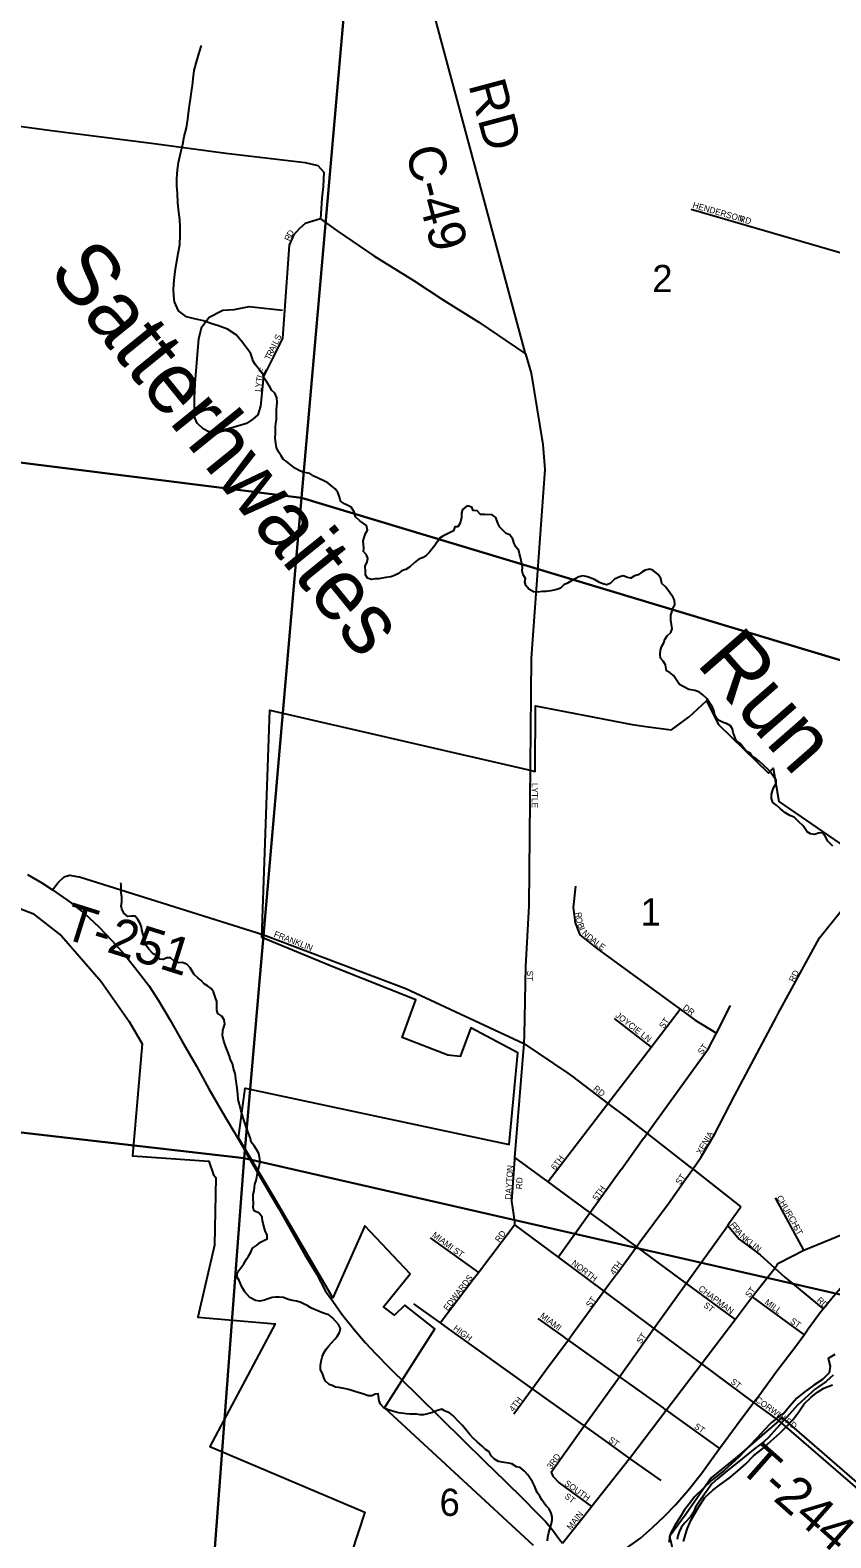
# Model space of a CAD drawing. Extents: x 1310247 to 1664935, y 284496 to 704931.
# Drawn here: x 1515790 to 1522283, y 560018 to 572243 of the extents above; entities that cross this region are included whole.
import ezdxf

# ---------------------------------------------------------------- set-up
doc = ezdxf.new("R2010")
doc.units = 0
for name, color, linetype in [('GM_P_State_Location', 7, 'Continuous'), ('GM_P_State_Shield', 7, 'Continuous'), ('GM_X_Corporation_Text', 7, 'Continuous'), ('GM_X_County', 7, 'Continuous'), ('GM_X_County_Road_Text', 7, 'Continuous'), ('GM_X_County_Subdivision_Text', 7, 'Continuous'), ('GM_X_Interstate_Shield', 7, 'Continuous'), ('GM_X_Major_Lake_Text', 7, 'Continuous'), ('GM_X_Minor_Lake_Text', 7, 'Continuous'), ('GM_X_Minor_River_Text', 7, 'Continuous'), ('GM_X_Rail_Line', 7, 'Continuous'), ('GM_X_State_Location', 7, 'Continuous'), ('GM_X_Township_Road', 7, 'Continuous'), ('GM_X_Township_Subdivision', 7, 'Continuous'), ('GM_X_US_Location', 7, 'Continuous')]:
    doc.layers.add(name, color=color, linetype=linetype)

msp = doc.modelspace()

# ---------------------------------------------------------------- linework, layer by layer
at = {"layer": 'GM_P_State_Shield'}
for points in [[(1521638, 561089), (1521657, 561115), (1521698, 561170), (1521848, 561376), (1521990, 561562), (1522066, 561665), (1522100, 561712), (1522202, 561853), (1522221, 561876), (1522292, 561963), (1522391, 562077), (1522455, 562141), (1522455, 562142)], [(1520310, 559729), (1520467, 559825), (1520600, 559917), (1520739, 560016), (1520838, 560101), (1520935, 560193), (1521024, 560286), (1521129, 560408), (1521233, 560541), (1521315, 560653), (1521380, 560743), (1521417, 560795), (1521554, 560977), (1521637, 561088), (1521638, 561089)]]:
    msp.add_lwpolyline(points, dxfattribs=at)
at = {"layer": 'GM_X_Corporation_Text'}
for points in [[(1519845, 566281), (1519835, 565142), (1519808, 564651), (1519796, 564097)], [(1520213, 565303), (1520194, 565129), (1520210, 565006), (1520248, 564907), (1520383, 564800), (1521060, 564305), (1521182, 564216), (1521355, 564111)], [(1521107, 562929), (1521163, 563009), (1521229, 563102), (1521340, 563290), (1521505, 563607), (1521843, 564242), (1521855, 564271), (1522191, 564883), (1522377, 565116), (1522410, 565154)], [(1517676, 564911), (1518836, 564473), (1519794, 564027), (1520151, 563787), (1520188, 563759), (1520188, 563759)], [(1520765, 563258), (1520766, 563260), (1520793, 563297), (1520812, 563323), (1521292, 563987), (1521355, 564111), (1521470, 564336)], [(1519989, 562905), (1520476, 563541), (1520825, 563997), (1521060, 564305)], [(1520525, 564229), (1520825, 563997)], [(1519796, 564097), (1519794, 564027), (1519719, 563103), (1519718, 563087)], [(1520188, 563759), (1520476, 563541), (1520634, 563421), (1520647, 563412), (1520647, 563411)], [(1520647, 563411), (1520793, 563297), (1521143, 563025)], [(1520584, 563007), (1520585, 563008), (1520765, 563258)], [(1519719, 563103), (1519989, 562905), (1520315, 562665)], [(1519718, 563087), (1519693, 562749), (1519710, 562640), (1519718, 562582), (1519718, 562557)], [(1520071, 562295), (1520330, 562654), (1520584, 563007)], [(1521143, 563025), (1521144, 563024), (1521163, 563009), (1521169, 563004), (1521554, 562701)], [(1520555, 562169), (1520642, 562289), (1520706, 562378), (1520737, 562421), (1520967, 562730), (1521107, 562929)], [(1522063, 562350), (1521835, 562775)], [(1520315, 562665), (1520315, 562665), (1520330, 562654), (1520706, 562378), (1521110, 562081), (1521507, 561789)], [(1521462, 562572), (1521462, 562574), (1521554, 562701)], [(1519394, 562130), (1519395, 562131), (1519425, 562170), (1519718, 562557)], [(1519718, 562557), (1520071, 562295), (1520443, 562018), (1520849, 561716), (1521226, 561436)], [(1520569, 561324), (1520569, 561324), (1520849, 561716), (1521110, 562081), (1521447, 562552), (1521462, 562572)], [(1521447, 562552), (1521541, 562441), (1521624, 562379), (1521631, 562374)], [(1521848, 562232), (1521849, 562234), (1521865, 562248), (1522063, 562350), (1522665, 562597), (1522666, 562597)], [(1519035, 562452), (1519425, 562170)], [(1521631, 562374), (1521632, 562373), (1521710, 562313), (1521827, 562207)], [(1519116, 561762), (1519394, 562130)], [(1520337, 560265), (1520337, 560265), (1520343, 560272), (1520648, 560659), (1520651, 560663), (1520947, 561053), (1521234, 561430), (1521507, 561789), (1521644, 561972), (1521828, 562206), (1521848, 562232)], [(1520443, 562018), (1520486, 562077), (1520543, 562154), (1520555, 562169)], [(1521827, 562207), (1521828, 562206), (1521909, 562133), (1522221, 561876)], [(1520200, 561687), (1520443, 562018)], [(1518900, 561916), (1519116, 561762), (1519186, 561711)], [(1521644, 561972), (1521878, 561801), (1521878, 561801)], [(1519907, 561798), (1520112, 561652)], [(1521878, 561801), (1522066, 561665)], [(1519186, 561711), (1519186, 561711), (1519862, 561227), (1519881, 561214)], [(1519956, 561356), (1519970, 561374), (1520153, 561622), (1520200, 561687)], [(1520112, 561652), (1520130, 561638), (1520153, 561622), (1520569, 561324), (1520925, 561069)], [(1521226, 561436), (1521234, 561430), (1521657, 561115)], [(1519713, 561025), (1519862, 561227), (1519956, 561356)], [(1520014, 560550), (1520284, 560926), (1520569, 561324)], [(1519881, 561214), (1519881, 561214), (1520249, 560950)], [(1520925, 561069), (1520933, 561063), (1520947, 561053), (1521380, 560743)], [(1521657, 561115), (1521862, 560967)], [(1520249, 560950), (1520249, 560950), (1520284, 560926), (1520454, 560804), (1520454, 560804)], [(1520454, 560804), (1520651, 560663), (1520904, 560482)], [(1520014, 560550), (1520028, 560519), (1520079, 560464), (1520343, 560272)], [(1520108, 559975), (1520337, 560265)]]:
    msp.add_lwpolyline(points, dxfattribs=at)
at = {"layer": 'GM_X_County'}
for points in [[(1518456, 573760), (1517992, 568451), (1512713, 569114), (1513175, 574553)], [(1523838, 572133), (1523364, 566832), (1517992, 568451), (1518456, 573760)], [(1517992, 568451), (1517525, 563098), (1512215, 563708), (1512713, 569114)], [(1517992, 568451), (1523364, 566832), (1522914, 561865), (1517525, 563098)], [(1517525, 563098), (1517120, 557707), (1511702, 558343), (1512215, 563708)]]:
    msp.add_lwpolyline(points, close=True, dxfattribs=at)
for points in [[(1517120, 557707), (1517525, 563098), (1522914, 561865)], [(1522303, 561338), (1522279, 561315), (1522244, 561287), (1522184, 561244), (1522159, 561227), (1522102, 561174), (1522013, 561095), (1521923, 560993), (1521844, 560908), (1521779, 560833), (1521740, 560798), (1521667, 560743), (1521566, 560661), (1521428, 560552), (1521365, 560497), (1521318, 560457), (1521271, 560392), (1521218, 560315), (1521187, 560266), (1521170, 560226), (1521144, 560189), (1521099, 560139), (1521070, 560102), (1521053, 560068), (1521043, 560034), (1521038, 560004)]]:
    msp.add_lwpolyline(points, dxfattribs=at)
at = {"layer": 'GM_X_County_Road_Text'}
for points in [[(1519807, 569620), (1518967, 572745), (1518905, 572874), (1518787, 573033), (1518411, 573352), (1516899, 574634), (1516824, 574702), (1516744, 574774), (1516946, 577074), (1516966, 577515), (1516946, 578524)], [(1508720, 572502), (1510196, 572266), (1510558, 572212), (1511052, 572135), (1511819, 572013), (1512634, 571880), (1513538, 571752), (1515005, 571560), (1515963, 571431), (1516773, 571327), (1517377, 571245), (1518020, 571170), (1518122, 571145), (1518173, 571092), (1518167, 570975), (1518156, 570880), (1518146, 570713), (1518280, 570617), (1518577, 570413), (1518903, 570211), (1519135, 570060), (1519429, 569875), (1519807, 569620)], [(1519807, 569620), (1519854, 569463), (1519948, 568885), (1519963, 568680), (1519853, 567150), (1519845, 566281)]]:
    msp.add_lwpolyline(points, dxfattribs=at)
at = {"layer": 'GM_X_County_Subdivision_Text'}
for points in [[(1515971, 565274), (1516018, 565331), (1516066, 565378), (1516110, 565391), (1516186, 565379), (1516191, 565377)], [(1516191, 565377), (1516191, 565377), (1517676, 564911)], [(1521862, 560967), (1522639, 560293), (1522752, 560186), (1522866, 560052)]]:
    msp.add_lwpolyline(points, dxfattribs=at)
at = {"layer": 'GM_X_Interstate_Shield'}
for points in [[(1515770, 565398), (1515886, 565329), (1515971, 565274), (1516114, 565174), (1516228, 565083), (1516347, 564973), (1516454, 564862), (1516557, 564746), (1516668, 564605), (1516753, 564496), (1516830, 564376), (1516925, 564215), (1517019, 564047), (1517138, 563842), (1517239, 563660), (1517340, 563487), (1517441, 563312), (1517547, 563130), (1517661, 562934), (1517805, 562692), (1517912, 562500), (1518019, 562313), (1518111, 562160), (1518185, 562019), (1518245, 561937), (1518318, 561831), (1518417, 561708), (1518506, 561603), (1518594, 561510), (1518705, 561397), (1518743, 561359), (1518743, 561359)], [(1518743, 561359), (1518806, 561296), (1518931, 561176), (1519123, 560986), (1519300, 560812), (1519474, 560641), (1519644, 560474), (1519790, 560331), (1519893, 560226), (1519969, 560150), (1520026, 560082), (1520084, 560006), (1520108, 559975)]]:
    msp.add_lwpolyline(points, dxfattribs=at)
at = {"layer": 'GM_X_Major_Lake_Text'}
for points in [[(1519873, 559956), (1518663, 561072), (1519071, 561713), (1518829, 561905), (1518745, 561825), (1518656, 561891), (1518873, 562159), (1518504, 562547), (1518244, 561964), (1517763, 562785), (1517480, 563262), (1517534, 563664), (1519676, 563207), (1519745, 563950), (1519363, 564154), (1519277, 563921), (1519177, 563933), (1518806, 564075), (1518918, 564380), (1518257, 564643), (1517669, 564886), (1517733, 566730), (1519855, 566240), (1519885, 566233), (1519887, 566765), (1520672, 566612), (1520801, 566594), (1520990, 566571), (1521134, 566676), (1521274, 566806), (1521372, 566612), (1521779, 566218), (1521816, 566259), (1521862, 565988), (1522665, 565437)], [(1515659, 565139), (1515813, 565080), (1516044, 564899), (1516365, 564530), (1516593, 564204), (1516700, 564025), (1516621, 563116), (1517240, 563073), (1517276, 562963), (1517295, 562940), (1517286, 562392), (1517151, 561809), (1517776, 561754), (1517247, 560759), (1518503, 560226), (1518396, 559897)], [(1522639, 560343), (1521887, 560996), (1521862, 560967), (1521527, 560678), (1521314, 560506), (1521111, 560213), (1520974, 560029), (1521009, 559884)]]:
    msp.add_lwpolyline(points, dxfattribs=at)
at = {"layer": 'GM_X_Minor_River_Text'}
for points in [[(1517564, 569644), (1517504, 569722), (1517461, 569773), (1517390, 569820), (1517318, 569846), (1517263, 569863), (1517197, 569886), (1517123, 569904), (1517059, 569919), (1516994, 569967), (1516960, 570040), (1516955, 570090), (1516954, 570144), (1516957, 570216), (1516967, 570286), (1516981, 570370), (1516990, 570432), (1517003, 570502), (1517007, 570580), (1517006, 570649), (1517004, 570707), (1516997, 570767), (1516988, 570844), (1516984, 570922), (1516981, 570982), (1516980, 571039), (1516986, 571111), (1516993, 571171), (1517013, 571255), (1517028, 571320), (1517040, 571380), (1517057, 571452), (1517069, 571522), (1517079, 571614), (1517090, 571684), (1517099, 571742), (1517106, 571796), (1517111, 571849), (1517121, 571915), (1517136, 571976), (1517160, 572060), (1517179, 572120)], [(1518509, 567855), (1518507, 567896), (1518523, 567932), (1518529, 567960), (1518519, 567988), (1518493, 568016), (1518495, 568042), (1518491, 568102), (1518499, 568130), (1518511, 568162), (1518527, 568190), (1518517, 568228), (1518463, 568265), (1518429, 568297), (1518419, 568337), (1518393, 568375), (1518339, 568403), (1518306, 568423), (1518300, 568459), (1518286, 568495), (1518264, 568523), (1518238, 568547), (1518204, 568573), (1518172, 568589), (1518130, 568607), (1518092, 568628), (1518058, 568648), (1518002, 568660), (1517971, 568672), (1517943, 568690), (1517909, 568714), (1517867, 568748), (1517841, 568766), (1517825, 568792), (1517805, 568824), (1517787, 568860), (1517783, 568892), (1517777, 568938), (1517779, 568972), (1517781, 569025), (1517783, 569057), (1517787, 569087), (1517787, 569131), (1517789, 569167), (1517793, 569223), (1517791, 569261), (1517775, 569301), (1517749, 569321), (1517735, 569352), (1517707, 569394), (1517689, 569422), (1517679, 569448), (1517640, 569502), (1517618, 569530), (1517598, 569560), (1517592, 569586), (1517580, 569620), (1517564, 569644)], [(1520928, 567276), (1520936, 567302), (1520956, 567332), (1520985, 567360), (1520997, 567390), (1520985, 567459), (1520987, 567501), (1521001, 567551), (1521017, 567585), (1521015, 567621), (1521003, 567649), (1520944, 567727), (1520912, 567757), (1520904, 567798), (1520882, 567830), (1520840, 567864), (1520814, 567872), (1520778, 567864), (1520750, 567848), (1520720, 567828), (1520690, 567818), (1520660, 567800), (1520633, 567806), (1520599, 567818), (1520573, 567812), (1520529, 567791), (1520495, 567757), (1520465, 567747), (1520435, 567755), (1520407, 567765), (1520367, 567789), (1520310, 567812), (1520272, 567818), (1520240, 567812), (1520180, 567779), (1520148, 567759), (1520118, 567745), (1520090, 567719), (1520060, 567707), (1520012, 567697), (1519975, 567693), (1519945, 567691), (1519905, 567687), (1519873, 567689), (1519835, 567711), (1519811, 567741), (1519803, 567769), (1519807, 567797), (1519787, 567827), (1519781, 567858), (1519783, 567888), (1519773, 567942), (1519767, 567968), (1519759, 567996), (1519753, 568024), (1519729, 568054), (1519715, 568082), (1519705, 568116), (1519679, 568152), (1519651, 568162), (1519600, 568213), (1519582, 568247), (1519566, 568293), (1519538, 568313), (1519474, 568317), (1519442, 568315), (1519416, 568345), (1519382, 568349), (1519372, 568375), (1519334, 568387), (1519297, 568357), (1519287, 568327), (1519289, 568293), (1519277, 568245), (1519259, 568216), (1519233, 568216), (1519223, 568184), (1519197, 568170), (1519137, 568140), (1519107, 568122), (1519093, 568096), (1519073, 568066), (1519029, 568012), (1519005, 567986), (1518978, 567968), (1518942, 567954), (1518906, 567928), (1518866, 567888), (1518836, 567869), (1518806, 567861), (1518772, 567835), (1518746, 567821), (1518716, 567811), (1518674, 567805), (1518645, 567799), (1518617, 567795), (1518587, 567795), (1518559, 567789), (1518527, 567801), (1518511, 567827), (1518509, 567855)], [(1522300, 565626), (1522258, 565668), (1522240, 565702), (1522218, 565732), (1522192, 565736), (1522150, 565722), (1522118, 565726), (1522090, 565742), (1522060, 565792), (1522026, 565822), (1521986, 565863), (1521951, 565875), (1521909, 565901), (1521873, 565931), (1521845, 565957), (1521813, 565981), (1521803, 566013), (1521801, 566045), (1521809, 566075), (1521819, 566101), (1521839, 566135), (1521841, 566161), (1521819, 566191), (1521793, 566226), (1521771, 566252), (1521741, 566280), (1521703, 566316), (1521675, 566338), (1521645, 566354), (1521628, 566380), (1521596, 566398), (1521548, 566458), (1521516, 566484), (1521502, 566520), (1521492, 566548), (1521486, 566576), (1521470, 566602), (1521442, 566618), (1521410, 566630), (1521384, 566643), (1521358, 566661), (1521342, 566689), (1521336, 566721), (1521324, 566753), (1521307, 566779), (1521279, 566821), (1521249, 566851), (1521217, 566875), (1521181, 566889), (1521131, 566897), (1521087, 566921), (1521055, 566937), (1521033, 566969), (1521007, 567011), (1520979, 567032), (1520950, 567048), (1520942, 567096), (1520924, 567126), (1520902, 567152), (1520900, 567180), (1520902, 567216), (1520912, 567248), (1520928, 567276)], [(1517277, 564445), (1517259, 564473), (1517229, 564493), (1517201, 564511), (1517177, 564537), (1517151, 564559), (1517121, 564587), (1517103, 564613), (1517087, 564641), (1517063, 564667), (1517027, 564683), (1516996, 564681), (1516958, 564693), (1516928, 564721), (1516900, 564721), (1516868, 564707), (1516840, 564711), (1516818, 564741), (1516788, 564753), (1516754, 564791), (1516730, 564821), (1516724, 564848), (1516716, 564876), (1516708, 564908), (1516696, 564948), (1516692, 564974), (1516680, 565004), (1516663, 565032), (1516643, 565060), (1516611, 565060), (1516583, 565056), (1516551, 565084), (1516533, 565118), (1516529, 565144), (1516533, 565174), (1516533, 565216), (1516529, 565246), (1516529, 565313), (1516527, 565329)], [(1518212, 561576), (1518236, 561602), (1518262, 561630), (1518282, 561656), (1518298, 561682), (1518306, 561716), (1518290, 561748), (1518266, 561774), (1518240, 561804), (1518212, 561826), (1518186, 561836), (1518160, 561844), (1518122, 561858), (1518096, 561871), (1518066, 561883), (1518037, 561901), (1518007, 561917), (1517981, 561929), (1517949, 561937), (1517903, 561945), (1517877, 561953), (1517845, 561967), (1517809, 561969), (1517781, 561971), (1517753, 561967), (1517721, 561957), (1517692, 561945), (1517654, 561937), (1517618, 561943), (1517572, 561967), (1517532, 562013), (1517508, 562053), (1517486, 562105), (1517470, 562131), (1517468, 562159), (1517482, 562187), (1517522, 562239), (1517546, 562277), (1517560, 562303), (1517580, 562336), (1517594, 562366), (1517626, 562390), (1517658, 562416), (1517686, 562428), (1517713, 562444), (1517713, 562474), (1517700, 562500), (1517690, 562526), (1517674, 562590), (1517672, 562618), (1517648, 562650), (1517608, 562670), (1517598, 562698), (1517602, 562731), (1517598, 562767), (1517600, 562801), (1517606, 562833), (1517610, 562859), (1517612, 562887), (1517622, 562917), (1517628, 562943), (1517634, 562975), (1517642, 563009), (1517650, 563041), (1517656, 563073), (1517650, 563105), (1517644, 563135), (1517626, 563168), (1517606, 563196), (1517582, 563228), (1517576, 563256), (1517562, 563300), (1517546, 563344), (1517522, 563408), (1517508, 563458), (1517500, 563490), (1517488, 563532), (1517478, 563572), (1517474, 563617), (1517468, 563667), (1517460, 563721), (1517452, 563783), (1517438, 563823), (1517430, 563865), (1517414, 563895), (1517408, 563925), (1517394, 563959), (1517378, 564000), (1517362, 564046), (1517349, 564092), (1517354, 564132), (1517362, 564158), (1517368, 564184), (1517364, 564218), (1517345, 564248), (1517311, 564270), (1517305, 564298), (1517303, 564332), (1517303, 564366), (1517293, 564398), (1517277, 564445)], [(1519985, 559994), (1519989, 560024), (1519995, 560052), (1520003, 560080), (1520009, 560108), (1520019, 560135), (1520023, 560163), (1520023, 560189), (1520015, 560219), (1519999, 560253), (1519971, 560281), (1519939, 560327), (1519923, 560357), (1519901, 560387), (1519881, 560441), (1519865, 560473), (1519825, 560529), (1519799, 560558), (1519765, 560590), (1519733, 560594), (1519696, 560618), (1519668, 560624), (1519634, 560628), (1519588, 560638), (1519556, 560656), (1519528, 560684), (1519512, 560716), (1519484, 560734), (1519456, 560762), (1519414, 560798), (1519384, 560826), (1519353, 560858), (1519297, 560928), (1519271, 560954), (1519217, 561009), (1519191, 561031), (1519157, 561045), (1519129, 561061), (1519085, 561047), (1519053, 561035), (1519016, 561023), (1518980, 561017), (1518954, 561015), (1518926, 561021), (1518870, 561021), (1518842, 561023), (1518778, 561033), (1518748, 561039), (1518720, 561047), (1518693, 561055), (1518661, 561071), (1518631, 561103), (1518621, 561129), (1518613, 561185), (1518587, 561183), (1518561, 561171), (1518531, 561169), (1518487, 561185), (1518459, 561193), (1518423, 561205), (1518383, 561219), (1518350, 561227), (1518320, 561233), (1518294, 561237), (1518266, 561241), (1518240, 561253), (1518214, 561263), (1518182, 561291), (1518172, 561319), (1518162, 561351), (1518144, 561381), (1518144, 561417), (1518150, 561450), (1518158, 561482), (1518168, 561514), (1518190, 561548), (1518212, 561576)], [(1522316, 561506), (1522262, 561473), (1522278, 561411), (1522269, 561357), (1522216, 561302), (1522145, 561255), (1522065, 561197), (1522008, 561152), (1521947, 561083), (1521899, 561024)], [(1521088, 559990), (1521104, 560045), (1521121, 560097), (1521150, 560165), (1521179, 560216), (1521215, 560276), (1521262, 560345), (1521327, 560404), (1521383, 560449), (1521458, 560501), (1521525, 560560), (1521594, 560619), (1521656, 560682), (1521733, 560742), (1521797, 560801), (1521870, 560868), (1521925, 560923), (1521975, 560976), (1522024, 561041), (1522067, 561104), (1522123, 561159), (1522174, 561200), (1522226, 561233), (1522297, 561260)], [(1521899, 561024), (1521875, 561012), (1521798, 560951), (1521740, 560888), (1521685, 560829), (1521621, 560761), (1521540, 560676), (1521478, 560619), (1521421, 560568), (1521368, 560523), (1521317, 560486), (1521248, 560419), (1521178, 560351), (1521139, 560299), (1521096, 560246), (1521060, 560187), (1521021, 560123), (1520981, 560048), (1520970, 559984)]]:
    msp.add_lwpolyline(points, dxfattribs=at)
at = {"layer": 'GM_X_State_Location'}
for points in [[(1521151, 570792), (1523678, 570057)], [(1518146, 570713), (1518020, 570676), (1517974, 570635), (1517926, 570582), (1517892, 570499), (1517837, 569747), (1517761, 569592), (1517682, 569434), (1517658, 569195), (1517636, 569123), (1517597, 569088), (1517544, 569055), (1517373, 569002), (1517286, 568983), (1517233, 568988), (1517194, 569010), (1517146, 569058), (1517119, 569114), (1517125, 569349), (1517157, 569742), (1517183, 569837), (1517242, 569917), (1517353, 569972), (1517445, 569978), (1517565, 570002), (1517837, 569972)]]:
    msp.add_lwpolyline(points, dxfattribs=at)

# ---------------------------------------------------------------- texts
at = {"layer": 'GM_P_State_Location'}
for s, rotation, p in [('HENDERSON', 343.9587, (1521158, 570804)), ('RD', 344.4822, (1521537, 570694)), ('R', 67.1298, (1517895, 570529)), ('D', 59.3249, (1517910, 570564)), ('I', 63.4741, (1517786, 569669)), ('L', 63.4878, (1517796, 569689)), ('S', 66.7217, (1517813, 569723)), ('T', 63.4838, (1517733, 569563)), ('R', 63.5153, (1517749, 569594)), ('A', 63.4936, (1517766, 569630)), ('L', 73.0077, (1517675, 569420)), ('E', 65.252, (1517685, 569452)), ('L', 84.6412, (1517663, 569309)), ('Y', 84.6412, (1517666, 569344)), ('T', 80.7634, (1517670, 569387))]:
    msp.add_text(s, height=50, rotation=rotation, dxfattribs=at).set_placement(p)
at = {"layer": 'GM_X_Minor_Lake_Text'}
for s, height, rotation, p in [('Satterhwaites', 500.08, 308.9901, (1515928, 570280)), ('Run', 500, 311.1731, (1521184, 567106))]:
    msp.add_text(s, height=height, rotation=rotation, dxfattribs=at).set_placement(p)
at = {"layer": 'GM_X_Rail_Line'}
for s, rotation, p in [('LYTLE', 270, (1519858, 566140)), ('R', 276.3536, (1520210, 565089)), ('O', 279.615, (1520215, 565047)), ('FRANKLIN', 338.962, (1517762, 564894)), ('B', 291.6523, (1520226, 564992)), ('I', 293.3469, (1520241, 564954)), ('N', 314.9987, (1520261, 564917)), ('D', 321.6367, (1520297, 564881)), ('A', 321.3812, (1520331, 564854)), ('L', 322.416, (1520366, 564826)), ('E', 324.1181, (1520396, 564804)), ('ST', 270, (1519819, 564617)), ('RD', 62.1033, (1521984, 564520)), ('DR', 323.1257, (1521078, 564308)), ('JOYCIE LN', 321.9817, (1520532, 564246)), ('ST', 55.2978, (1520928, 564143)), ('ST', 55.2935, (1521240, 563932)), ('RD', 321.3366, (1520352, 563652)), ('XENIA', 59.267, (1521231, 563122)), ('6TH', 53.1301, (1520048, 562995)), ('DAYTON', 86.124, (1519690, 562761)), ('ST', 55.3092, (1521060, 562876)), ('RD', 86.9884, (1519779, 562844)), ('5TH', 55.0138, (1520387, 562748)), ('CHURCH', 300.1116, (1521841, 562778)), ('MIAMI', 323.3998, (1519045, 562464)), ('RD', 53.7506, (1519595, 562410)), ('F', 308.8049, (1521462, 562555)), ('R', 308.7896, (1521484, 562528)), ('A', 308.8172, (1521509, 562497)), ('N', 317.7098, (1521542, 562456)), ('ST', 299.7432, (1521974, 562541)), ('ST', 325.3206, (1519216, 562337)), ('K', 322.1184, (1521578, 562424)), ('L', 321.9118, (1521613, 562397)), ('I', 321.9844, (1521641, 562375)), ('N', 321.941, (1521658, 562362)), ('NORTH', 322.6528, (1520176, 562236)), ('H', 54.1446, (1520565, 562199)), ('EDWARDS', 52.6298, (1519177, 561855)), ('4', 55.1666, (1520527, 562145)), ('T', 54.3099, (1520545, 562170)), ('CHAPMAN', 323.2971, (1521205, 562029)), ('ST', 52.4411, (1521623, 561961)), ('ST', 55.3092, (1520334, 561881)), ('ST', 322.4477, (1521245, 561895)), ('MILL', 323.4619, (1521742, 561919)), ('RD', 317.1199, (1522165, 561940)), ('MIAMI', 323.3918, (1519921, 561809)), ('ST', 325.2979, (1521949, 561765)), ('HIGH', 323.1301, (1519217, 561708)), ('ST', 55.2978, (1520743, 561587)), ('ST', 322.4371, (1521465, 561276)), ('4TH', 53.1249, (1519709, 561037)), ('CORWIN RD', 324.2944, (1521667, 561127)), ('ST', 325.3092, (1521170, 560911)), ('ST', 325.3092, (1520475, 560801)), ('3RD', 54.4564, (1520017, 560570)), ('SOUTH', 324.905, (1520118, 560449)), ('ST', 322.4265, (1520119, 560346)), ('MAIN', 51.5827, (1520176, 560078))]:
    msp.add_text(s, height=50, rotation=rotation, dxfattribs=at).set_placement(p)
at = {"layer": 'GM_X_Township_Road'}
for s, rotation, p in [('RD', 284.9946, (1519343, 571801)), ('C-49', 284.9531, (1518831, 571268))]:
    msp.add_text(s, height=300, rotation=rotation, dxfattribs=at).set_placement(p)
at = {"layer": 'GM_X_Township_Subdivision'}
for s, rotation, p in [('T-251', 342.546, (1516041, 564886)), ('T-244', 318.5767, (1521524, 560579))]:
    msp.add_text(s, height=300, rotation=rotation, dxfattribs=at).set_placement(p)
at = {"layer": 'GM_X_US_Location'}
for s, p in [('2', (1520835, 570119)), ('1', (1520740, 564983)), ('6', (1519110, 560196))]:
    msp.add_text(s, height=221, rotation=0, dxfattribs=at).set_placement(p)

doc.saveas('drawing.dxf')
